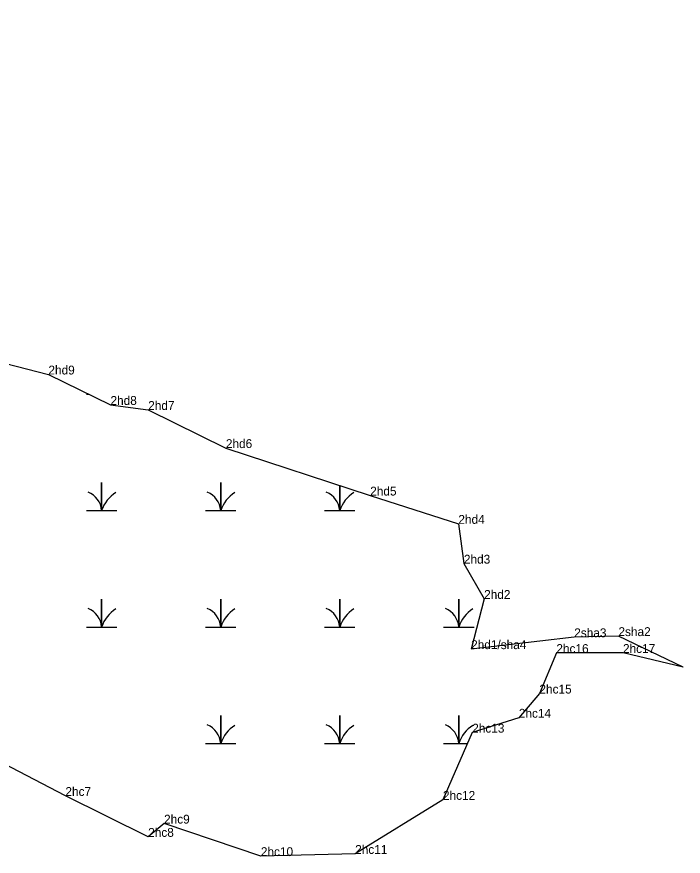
# Model space of a CAD drawing. Extents: x 2072529 to 2268796, y 436423 to 470406.
# Drawn here: x 2106799.5 to 2107175.9, y 453813.4 to 454287.8 of the extents above; entities that cross this region are included whole.
import ezdxf

# ---------------------------------------------------------------- set-up
doc = ezdxf.new("R2010")
doc.units = 0
for name, color, linetype in [('Exist Environmental Wetland Boundary', 7, 'Continuous'), ('Exist Environmental Wetland Boundary Cogo Comment', 7, 'Continuous'), ('Exist Hydro Jurisdictional Stream or Body of Water NEU Mitigable', 7, 'Continuous'), ('Exist Hydro Jurisdictional Stream or Body of Water NEU Mitigable Cogo Comment', 7, 'Continuous'), ('Exist Hydro Swamp or Marsh', 7, 'Continuous'), ('Old_Level_20', 7, 'Continuous')]:
    doc.layers.add(name, color=color, linetype=linetype)

msp = doc.modelspace()

# ---------------------------------------------------------------- linework, layer by layer
at = {"layer": 'Exist Environmental Wetland Boundary'}
for points in [[(2106225.82, 454287.77), (2106335.08, 454245.31), (2106388.83, 454223.88), (2106440.81, 454219.04), (2106510.17, 454194.07), (2106594.46, 454156.94), (2106653.02, 454137.45), (2106698.5, 454119.85), (2106756.6, 454101.18), (2106817.34, 454085.64), (2106852.39, 454068.44), (2106873.69, 454065.6), (2106917.57, 454044.06), (2106999.1, 454017.23), (2107048.91, 454001.25), (2107052.03, 453978.75), (2107063.45, 453958.83), (2107056.1, 453930.45)], [(2107175.9, 453920.17), (2107141.9, 453928.29), (2107104.26, 453928.26), (2107094.68, 453905.35), (2107083.05, 453891.68), (2107056.7, 453883.25), (2107040.21, 453845.27), (2106990.6, 453814.72), (2106937.33, 453813.49), (2106882.67, 453831.84), (2106873.68, 453824.36), (2106826.94, 453847.47), (2106765.43, 453879.6), (2106749.46, 453897.3), (2106715.42, 453913.96), (2106685.12, 453924.67), (2106641.55, 453938.77), (2106605.07, 453940.05)]]:
    msp.add_lwpolyline(points, dxfattribs=at)
at = {"layer": 'Exist Hydro Jurisdictional Stream or Body of Water NEU Mitigable'}
msp.add_lwpolyline([(2107175.9, 453920.17), (2107139.32, 453937.81), (2107114.34, 453937.18), (2107056.1, 453930.45)], dxfattribs=at)
at = {"layer": 'Exist Hydro Swamp or Marsh'}
for points in [[(2106838.78, 454074.53), (2106839.99, 454074.53)], [(2106838.78, 454008.73), (2106847.39, 454008.73), (2106847.39, 454024.51), (2106847.39, 454008.73), (2106855.99, 454008.73)], [(2106906.03, 454008.73), (2106914.64, 454008.73), (2106914.64, 454024.51), (2106914.64, 454008.73), (2106923.24, 454008.73)], [(2106973.28, 454008.73), (2106981.89, 454008.73), (2106981.89, 454022.89)], [(2106981.89, 454022.89), (2106981.89, 454008.73), (2106990.49, 454008.73)], [(2106838.78, 453942.93), (2106847.39, 453942.93), (2106847.39, 453958.71), (2106847.39, 453942.93), (2106855.99, 453942.93)], [(2106906.03, 453942.93), (2106914.64, 453942.93), (2106914.64, 453958.71), (2106914.64, 453942.93), (2106923.24, 453942.93)], [(2106973.28, 453942.93), (2106981.89, 453942.93), (2106981.89, 453958.71), (2106981.89, 453942.93), (2106990.49, 453942.93)], [(2107040.53, 453942.93), (2107049.14, 453942.93), (2107049.14, 453958.71), (2107049.14, 453942.93), (2107057.74, 453942.93)], [(2106906.03, 453877.13), (2106914.64, 453877.13), (2106914.64, 453892.91), (2106914.64, 453877.13), (2106923.24, 453877.13)], [(2106973.28, 453877.13), (2106981.89, 453877.13), (2106981.89, 453892.91), (2106981.89, 453877.13), (2106990.49, 453877.13)], [(2107040.53, 453877.13), (2107049.14, 453877.13), (2107049.14, 453892.91), (2107049.14, 453877.13), (2107054.04, 453877.13)]]:
    msp.add_lwpolyline(points, dxfattribs=at)
for centre, radius, start, end in [((2106835.12, 454007.84), 12.3, 4.1403, 67.535), ((2106865.63, 454002.66), 19.22, 122.1274, 161.6222), ((2106902.37, 454007.84), 12.3, 4.1403, 67.535), ((2106932.88, 454002.66), 19.22, 122.1274, 161.6222), ((2106969.62, 454007.84), 12.3, 4.1403, 67.535), ((2107000.13, 454002.66), 19.22, 122.1274, 161.6222), ((2106835.12, 453942.04), 12.3, 4.1403, 67.535), ((2106865.63, 453936.86), 19.22, 122.1274, 161.6222), ((2106902.37, 453942.04), 12.3, 4.1403, 67.535), ((2106932.88, 453936.86), 19.22, 122.1274, 161.6222), ((2106969.62, 453942.04), 12.3, 4.1403, 67.535), ((2107000.13, 453936.86), 19.22, 122.1274, 161.6222), ((2107036.87, 453942.04), 12.3, 4.1403, 67.535), ((2107067.38, 453936.86), 19.22, 122.1274, 161.6222), ((2106902.37, 453876.24), 12.3, 4.1403, 67.535), ((2106932.88, 453871.06), 19.22, 122.1274, 161.6222), ((2106969.62, 453876.24), 12.3, 4.1403, 67.535), ((2107000.13, 453871.06), 19.22, 122.1274, 161.6222), ((2107036.87, 453876.24), 12.3, 4.1403, 67.535), ((2107067.38, 453871.06), 19.22, 122.1274, 161.6222)]:
    msp.add_arc(centre, radius, start, end, dxfattribs=at)
at = {"layer": 'Old_Level_20'}
for p, q in [((2106817.34, 454085.64), (2106817.34, 454085.64)), ((2106852.39, 454068.44), (2106852.39, 454068.44)), ((2106873.69, 454065.6), (2106873.69, 454065.6)), ((2106917.57, 454044.06), (2106917.57, 454044.06)), ((2106999.1, 454017.23), (2106999.1, 454017.23)), ((2107048.91, 454001.25), (2107048.91, 454001.25)), ((2107052.03, 453978.75), (2107052.03, 453978.75)), ((2107063.45, 453958.83), (2107063.45, 453958.83)), ((2107114.34, 453937.18), (2107114.34, 453937.18)), ((2107139.32, 453937.81), (2107139.32, 453937.81)), ((2107056.1, 453930.45), (2107056.1, 453930.45)), ((2107056.1, 453930.45), (2107056.1, 453930.45)), ((2107104.26, 453928.26), (2107104.26, 453928.26)), ((2107141.9, 453928.29), (2107141.9, 453928.29)), ((2107175.9, 453920.17), (2107175.9, 453920.17)), ((2107175.9, 453920.17), (2107175.9, 453920.17)), ((2107094.68, 453905.35), (2107094.68, 453905.35)), ((2107083.05, 453891.68), (2107083.05, 453891.68)), ((2107056.7, 453883.25), (2107056.7, 453883.25)), ((2106826.94, 453847.47), (2106826.94, 453847.47)), ((2107040.21, 453845.27), (2107040.21, 453845.27)), ((2106882.67, 453831.84), (2106882.67, 453831.84)), ((2106873.68, 453824.36), (2106873.68, 453824.36)), ((2106937.33, 453813.49), (2106937.33, 453813.49)), ((2106990.6, 453814.72), (2106990.6, 453814.72))]:
    msp.add_line(p, q, dxfattribs=at)

# ---------------------------------------------------------------- texts
at = {"layer": 'Exist Environmental Wetland Boundary Cogo Comment'}
for s, p in [('2hd9', (2106817.34, 454085.64)), ('2hd8', (2106852.39, 454068.44)), ('2hd7', (2106873.69, 454065.6)), ('2hd6', (2106917.57, 454044.06)), ('2hd5', (2106999.1, 454017.23)), ('2hd4', (2107048.91, 454001.25)), ('2hd3', (2107052.03, 453978.75)), ('2hd2', (2107063.45, 453958.83)), ('2hc15', (2107094.68, 453905.35)), ('2hc14', (2107083.05, 453891.68)), ('2hc13', (2107056.7, 453883.25)), ('2hc7', (2106826.94, 453847.47)), ('2hc12', (2107040.21, 453845.27)), ('2hc9', (2106882.67, 453831.84)), ('2hc8', (2106873.68, 453824.36)), ('2hc10', (2106937.33, 453813.49)), ('2hc11', (2106990.6, 453814.72))]:
    msp.add_text(s, height=5, dxfattribs=at).set_placement(p)
at = {"layer": 'Exist Hydro Jurisdictional Stream or Body of Water NEU Mitigable Cogo Comment'}
for s, p in [('2sha3', (2107114.34, 453937.18)), ('2sha2', (2107139.32, 453937.81)), ('2hd1/sha4', (2107056.1, 453930.45)), ('2hc16', (2107104.26, 453928.26)), ('2hc17', (2107141.9, 453928.29))]:
    msp.add_text(s, height=5, dxfattribs=at).set_placement(p)

doc.saveas('drawing.dxf')
